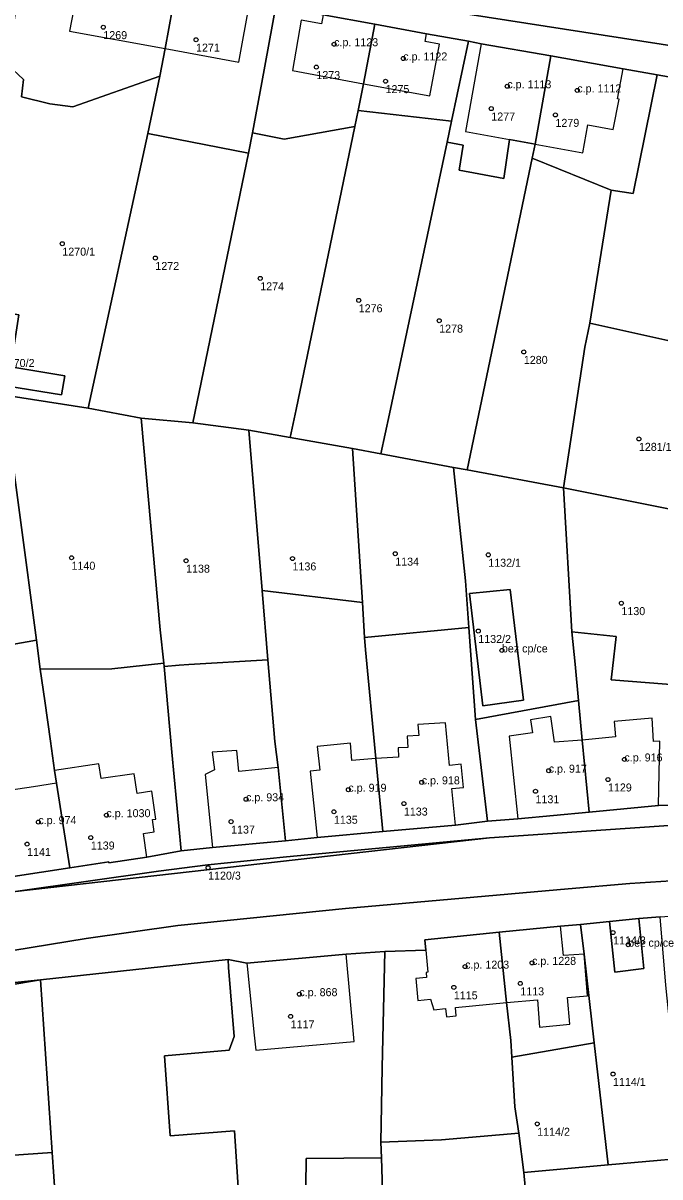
# Model space of a CAD drawing. Extents: x -878211 to -870363, y -1058464 to -1052522.
# Drawn here: x -875300.1 to -875220.6, y -1056399.9 to -1056255.7 of the extents above; entities that cross this region are included whole.
import ezdxf

# ---------------------------------------------------------------- set-up
doc = ezdxf.new("R2010")
doc.units = 0
for name, color, linetype in [('Vrstva 50', 7, 'Continuous'), ('Vrstva 51', 7, 'Continuous'), ('Vrstva 52', 7, 'Continuous')]:
    doc.layers.add(name, color=color, linetype=linetype)

msp = doc.modelspace()

# ---------------------------------------------------------------- linework, layer by layer
at = {"layer": 'Vrstva 50'}
for centre in [(-875290.1, -1056256.25994), (-875278.52, -1056257.82994), (-875261.27, -1056258.38994), (-875263.49, -1056261.24994), (-875252.64, -1056260.16994), (-875254.85, -1056263.00994), (-875239.64, -1056263.63994), (-875230.9, -1056264.15994), (-875241.64, -1056266.42994), (-875233.63, -1056267.21994), (-875295.22, -1056283.30994), (-875283.6, -1056285.09994), (-875270.5, -1056287.63994), (-875258.2, -1056290.37994), (-875248.15, -1056292.91994), (-875237.58, -1056296.82994), (-875223.21, -1056307.68994), (-875294.07, -1056322.53994), (-875279.76, -1056322.90994), (-875266.47, -1056322.62994), (-875253.64, -1056322.02994), (-875242.02, -1056322.16994), (-875225.39, -1056328.20994), (-875243.27, -1056331.68994), (-875240.32, -1056334.10994), (-875225.01, -1056347.72994), (-875234.47, -1056349.12994), (-875250.33, -1056350.58994), (-875227.07, -1056350.23994), (-875259.49, -1056351.50994), (-875236.12, -1056351.70994), (-875272.27, -1056352.69994), (-875252.56, -1056353.24994), (-875289.71, -1056354.68994), (-875261.3, -1056354.26994), (-875298.21, -1056355.55994), (-875274.14, -1056355.49994), (-875291.66, -1056357.48994), (-875299.62, -1056358.29994), (-875277.01, -1056361.24994), (-875226.43, -1056369.34994), (-875224.54, -1056370.86994), (-875244.91, -1056373.60994), (-875236.55, -1056373.13994), (-875246.32, -1056376.19994), (-875238.02, -1056375.70994), (-875265.61, -1056377.04994), (-875266.7, -1056379.82994), (-875226.44, -1056387.01994), (-875235.91, -1056393.24994)]:
    msp.add_circle(centre, 0.25, dxfattribs=at)
at = {"layer": 'Vrstva 51'}
for points in [[(-875076.87, -1056280.65), (-875298.24, -1056246.26), (-875300.2, -1056248.02), (-875292.88, -1056249.17), (-875281.01, -1056251.4), (-875271.78, -1056253.11), (-875268.54, -1056253.62), (-875262.65, -1056254.71), (-875256.18, -1056255.88), (-875249.73, -1056257.07), (-875244.49, -1056257.99), (-875242.9, -1056258.33), (-875234.19, -1056259.84), (-875225.15, -1056261.48), (-875220.93, -1056262.2), (-875206.4, -1056264.8), (-875202.57, -1056265.49), (-875194.86, -1056266.4), (-875180.06, -1056268.76), (-875171.07, -1056270.14), (-875165.93, -1056270.84), (-875154.56, -1056272.47), (-875143.8, -1056273.98), (-875134.93, -1056275.24)], [(-875300.2, -1056248.02), (-875298.24, -1056246.26), (-875076.87, -1056280.65)], [(-875215.78, -1056353.41), (-875220.75, -1056353.48), (-875229.41, -1056354.3), (-875238.33, -1056355.14), (-875242.12, -1056355.45), (-875246.12, -1056355.93), (-875255.2, -1056356.71), (-875263.4, -1056357.48), (-875267.34, -1056357.91), (-875276.47, -1056358.74), (-875280.38, -1056359.16), (-875284.65, -1056359.95), (-875289.41, -1056360.66), (-875289.43, -1056360.51), (-875294.27, -1056361.25), (-875301.34, -1056362.33)], [(-875409.01, -1056395.8), (-875400.76, -1056392.35), (-875383.29, -1056385.23), (-875375.34, -1056382.19), (-875367.42, -1056379.44), (-875352.88, -1056375.12), (-875344.63, -1056373.02), (-875337.67, -1056371.42), (-875325.65, -1056368.89), (-875301.06, -1056364.21), (-875283.21, -1056361.69), (-875277.03, -1056360.91), (-875267.21, -1056359.9), (-875241.87, -1056357.54), (-875215.85, -1056355.72), (-875209.72, -1056355.65), (-875201.3, -1056355.92), (-875193.92, -1056356.66), (-875178.63, -1056358.65), (-875156.63, -1056364.33), (-875140.69, -1056370.83), (-875124.79, -1056378.79)], [(-875178.63, -1056358.65), (-875193.92, -1056356.66), (-875215.85, -1056355.72), (-875241.87, -1056357.54), (-875301.06, -1056364.21), (-875325.65, -1056368.89), (-875333.52, -1056370.91), (-875336.44, -1056371.66), (-875357.27, -1056377.02), (-875390.07, -1056388.31), (-875408.68, -1056396.75)], [(-875306.02, -1056372.36), (-875292.24, -1056370.08), (-875280.78, -1056368.45), (-875259.86, -1056366.33), (-875232.06, -1056363.91), (-875224.33, -1056363.24), (-875217.87, -1056362.82), (-875212.3, -1056362.66), (-875202.09, -1056362.9), (-875195.78, -1056363.36), (-875185.82, -1056364.63), (-875172.58, -1056367.36), (-875160.72, -1056370.8), (-875152.9, -1056373.65), (-875148.44, -1056375.46), (-875129.04, -1056384.62)], [(-875129.04, -1056384.62), (-875148.44, -1056375.46), (-875152.9, -1056373.65), (-875160.72, -1056370.8), (-875172.58, -1056367.36), (-875185.82, -1056364.63), (-875195.78, -1056363.36), (-875202.09, -1056362.9), (-875212.3, -1056362.66), (-875217.87, -1056362.82), (-875224.33, -1056363.24), (-875232.06, -1056363.91), (-875259.86, -1056366.33), (-875280.78, -1056368.45), (-875292.24, -1056370.08), (-875306.02, -1056372.36)], [(-875326.1, -1056378.2), (-875297.94, -1056375.24), (-875274.52, -1056372.72), (-875272.16, -1056373.18), (-875259.77, -1056372.06), (-875254.93, -1056371.72), (-875249.82, -1056371.56), (-875249.94, -1056370.25), (-875240.65, -1056369.3), (-875232.98, -1056368.57), (-875230.49, -1056368.33), (-875226.86, -1056367.97), (-875223.22, -1056367.59), (-875220.56, -1056367.39), (-875213.23, -1056366.84), (-875208.05, -1056367.03), (-875205.91, -1056367.11), (-875194.18, -1056367.12), (-875186.95, -1056368.75), (-875169.32, -1056371.19), (-875152.82, -1056377.86), (-875148.79, -1056381.04), (-875132.07, -1056391.57)]]:
    msp.add_lwpolyline(points, dxfattribs=at)
for points in [[(-875296.77, -1056265.83), (-875293.89, -1056266.2), (-875283.04, -1056262.38), (-875282.38, -1056258.92), (-875281.01, -1056251.4), (-875292.88, -1056249.17), (-875300.2, -1056248.02), (-875302.02, -1056260.98), (-875300.08, -1056262.78), (-875300.32, -1056264.94)], [(-875271.98, -1056271.99), (-875271.46, -1056269.45), (-875270.29, -1056263.17), (-875268.54, -1056253.62), (-875271.78, -1056253.11), (-875281.01, -1056251.4), (-875282.38, -1056258.92), (-875283.04, -1056262.38), (-875284.55, -1056269.53)], [(-875262.65, -1056254.71), (-875268.54, -1056253.62), (-875270.29, -1056263.17), (-875271.46, -1056269.45), (-875267.49, -1056270.24), (-875258.69, -1056268.66), (-875258.28, -1056266.65), (-875257.59, -1056263.34), (-875256.18, -1056255.88)], [(-875246.61, -1056267.99), (-875244.49, -1056257.99), (-875249.73, -1056257.07), (-875256.18, -1056255.88), (-875257.59, -1056263.34), (-875258.28, -1056266.65)], [(-875239.38, -1056270.29), (-875236.18, -1056270.88), (-875234.19, -1056259.84), (-875242.9, -1056258.33), (-875244.49, -1056257.99), (-875246.61, -1056267.99), (-875247.16, -1056270.61), (-875245.15, -1056270.99), (-875245.66, -1056274.14), (-875240.07, -1056275.18)], [(-875302.13, -1056302.26), (-875291.97, -1056303.86), (-875284.55, -1056269.53), (-875283.04, -1056262.38), (-875293.89, -1056266.2), (-875296.77, -1056265.83), (-875300.32, -1056264.94), (-875300.08, -1056262.78), (-875302.02, -1056260.98), (-875305.37, -1056291.35), (-875300.65, -1056292.17), (-875301.66, -1056298.67), (-875294.92, -1056299.81), (-875295.32, -1056302.2), (-875302.04, -1056301.09), (-875302.18, -1056301.93), (-875302.08, -1056301.96)], [(-875226.69, -1056276.6), (-875223.93, -1056277.04), (-875220.93, -1056262.2), (-875225.15, -1056261.48), (-875234.19, -1056259.84), (-875236.18, -1056270.88), (-875236.55, -1056272.64)], [(-875209.27, -1056297.99), (-875205.22, -1056284.84), (-875204.02, -1056281.27), (-875208.66, -1056278.87), (-875214.07, -1056277.19), (-875213.03, -1056273.73), (-875207.97, -1056275.25), (-875206.4, -1056264.8), (-875220.93, -1056262.2), (-875223.93, -1056277.04), (-875226.69, -1056276.6), (-875229.33, -1056293.22), (-875218.47, -1056295.66)], [(-875247.16, -1056270.61), (-875246.61, -1056267.99), (-875258.28, -1056266.65), (-875258.69, -1056268.66), (-875266.03, -1056304.03), (-875266.76, -1056307.53), (-875258.99, -1056308.9), (-875255.42, -1056309.56), (-875254.36, -1056304.55)], [(-875271.98, -1056271.99), (-875284.55, -1056269.53), (-875291.97, -1056303.86), (-875285.37, -1056305.08), (-875278.92, -1056305.66)], [(-875266.03, -1056304.03), (-875258.69, -1056268.66), (-875267.49, -1056270.24), (-875271.46, -1056269.45), (-875271.98, -1056271.99), (-875278.92, -1056305.66), (-875271.93, -1056306.61), (-875266.76, -1056307.53)], [(-875244.64, -1056311.57), (-875236.55, -1056272.64), (-875236.18, -1056270.88), (-875239.38, -1056270.29), (-875240.07, -1056275.18), (-875245.66, -1056274.14), (-875245.15, -1056270.99), (-875247.16, -1056270.61), (-875254.36, -1056304.55), (-875255.42, -1056309.56), (-875246.36, -1056311.27)], [(-875226.69, -1056276.6), (-875236.55, -1056272.64), (-875244.64, -1056311.57), (-875232.61, -1056313.8), (-875229.96, -1056296.23), (-875229.33, -1056293.22)], [(-875306.51, -1056301.69), (-875302.54, -1056302.2), (-875302.13, -1056302.26), (-875302.08, -1056301.96), (-875302.18, -1056301.93), (-875302.04, -1056301.09), (-875295.32, -1056302.2), (-875294.92, -1056299.81), (-875301.66, -1056298.67), (-875300.65, -1056292.17), (-875305.37, -1056291.35)], [(-875184.93, -1056304.16), (-875196.77, -1056301.13), (-875198.04, -1056300.81), (-875209.27, -1056297.99), (-875218.47, -1056295.66), (-875229.33, -1056293.22), (-875229.96, -1056296.23), (-875232.61, -1056313.8), (-875214.5, -1056317.42), (-875209.11, -1056318.77), (-875191.55, -1056323.16), (-875186.69, -1056324.41), (-875187.15, -1056319.92)], [(-875298.43, -1056332.82), (-875302.54, -1056302.2), (-875306.51, -1056301.69), (-875310.44, -1056301.13), (-875305.73, -1056334.13)], [(-875302.13, -1056302.26), (-875302.54, -1056302.2), (-875298.43, -1056332.82), (-875297.97, -1056336.46), (-875289.05, -1056336.42), (-875282.56, -1056335.7), (-875282.98, -1056331.54), (-875285.37, -1056305.08), (-875291.97, -1056303.86)], [(-875282.98, -1056331.54), (-875282.56, -1056335.7), (-875282.51, -1056336.12), (-875280.63, -1056335.96), (-875279.43, -1056335.86), (-875269.54, -1056335.3), (-875270.26, -1056326.61), (-875271.93, -1056306.61), (-875278.92, -1056305.66), (-875285.37, -1056305.08)], [(-875270.26, -1056326.61), (-875257.74, -1056328.14), (-875258.99, -1056308.9), (-875266.76, -1056307.53), (-875271.93, -1056306.61)], [(-875257.74, -1056328.14), (-875257.46, -1056332.48), (-875244.45, -1056331.23), (-875244.87, -1056325.4), (-875246.36, -1056311.27), (-875255.42, -1056309.56), (-875258.99, -1056308.9)], [(-875244.64, -1056311.57), (-875246.36, -1056311.27), (-875244.87, -1056325.4), (-875244.45, -1056331.23), (-875243.63, -1056342.74), (-875230.75, -1056340.36), (-875231.16, -1056335.82), (-875231.57, -1056331.78), (-875232.61, -1056313.8)], [(-875215.01, -1056327.24), (-875214.5, -1056317.42), (-875232.61, -1056313.8), (-875231.57, -1056331.78), (-875226.06, -1056332.37), (-875226.49, -1056336.38), (-875226.66, -1056337.79), (-875215.5, -1056338.65)], [(-875263.4, -1056357.48), (-875255.2, -1056356.71), (-875256.05, -1056347.62), (-875257.36, -1056334.03), (-875257.46, -1056332.48), (-875257.74, -1056328.14), (-875270.26, -1056326.61), (-875269.54, -1056335.3), (-875268.67, -1056345.49), (-875268.26, -1056348.74), (-875267.34, -1056357.91)], [(-875242.68, -1056341.01), (-875237.6, -1056340.34), (-875239.28, -1056326.49), (-875244.38, -1056326.99)], [(-875242.68, -1056341.01), (-875244.38, -1056326.99), (-875239.28, -1056326.49), (-875237.6, -1056340.34)], [(-875255.2, -1056356.71), (-875246.12, -1056355.93), (-875242.12, -1056355.45), (-875243.63, -1056342.74), (-875244.45, -1056331.23), (-875257.46, -1056332.48), (-875257.36, -1056334.03), (-875256.05, -1056347.62)], [(-875301.34, -1056362.33), (-875294.27, -1056361.25), (-875295.94, -1056350.67), (-875296.19, -1056349.09), (-875296.7, -1056345.43), (-875297.41, -1056340.42), (-875297.97, -1056336.46), (-875298.43, -1056332.82), (-875305.73, -1056334.13), (-875305.58, -1056335.18), (-875305.47, -1056335.92), (-875304.7, -1056340.96), (-875303.05, -1056351.78)], [(-875220.75, -1056353.48), (-875215.78, -1056353.41), (-875215.5, -1056338.65), (-875226.66, -1056337.79), (-875226.49, -1056336.38), (-875226.06, -1056332.37), (-875231.57, -1056331.78), (-875231.16, -1056335.82), (-875230.75, -1056340.36), (-875230.31, -1056345.3), (-875229.41, -1056354.3)], [(-875297.97, -1056336.46), (-875297.41, -1056340.42), (-875296.7, -1056345.43), (-875296.19, -1056349.09), (-875295.94, -1056350.67), (-875294.27, -1056361.25), (-875289.43, -1056360.51), (-875289.41, -1056360.66), (-875284.65, -1056359.95), (-875280.38, -1056359.16), (-875281.53, -1056346.82), (-875282.51, -1056336.12), (-875282.56, -1056335.7), (-875289.05, -1056336.42)], [(-875280.38, -1056359.16), (-875276.47, -1056358.74), (-875267.34, -1056357.91), (-875268.26, -1056348.74), (-875268.67, -1056345.49), (-875269.54, -1056335.3), (-875279.43, -1056335.86), (-875280.63, -1056335.96), (-875282.51, -1056336.12), (-875281.53, -1056346.82)], [(-875242.12, -1056355.45), (-875238.33, -1056355.14), (-875229.41, -1056354.3), (-875230.31, -1056345.3), (-875230.75, -1056340.36), (-875243.63, -1056342.74)], [(-875301.06, -1056364.21), (-875241.87, -1056357.54), (-875267.21, -1056359.9), (-875277.03, -1056360.91), (-875283.21, -1056361.69)], [(-875218.82, -1056386.07), (-875219.86, -1056375.93), (-875220.56, -1056367.39), (-875223.22, -1056367.59), (-875222.58, -1056373.85), (-875226.22, -1056374.28), (-875226.86, -1056367.97), (-875230.49, -1056368.33), (-875230.06, -1056372.07), (-875228.79, -1056383.11), (-875227.04, -1056398.38), (-875217.64, -1056397.55)], [(-875226.86, -1056367.97), (-875226.22, -1056374.28), (-875222.58, -1056373.85), (-875223.22, -1056367.59)], [(-875200.57, -1056396.01), (-875217.64, -1056397.55), (-875227.04, -1056398.38), (-875237.58, -1056399.31), (-875235.99, -1056416.34), (-875254.11, -1056418.23), (-875254.73, -1056418.15), (-875247.86, -1056467.52), (-875278.14, -1056485.01), (-875275.46, -1056496.62), (-875270.88, -1056517.13), (-875266.18, -1056516.99), (-875187.17, -1056501.5), (-875197.07, -1056487.59), (-875170.85, -1056444.56), (-875168.16, -1056440.42), (-875162.37, -1056427.89), (-875132.07, -1056391.57), (-875148.79, -1056381.04), (-875152.82, -1056377.86), (-875169.32, -1056371.19), (-875186.95, -1056368.75), (-875185.58, -1056394.58)], [(-875230.06, -1056372.07), (-875230.49, -1056368.33), (-875232.98, -1056368.57), (-875240.65, -1056369.3), (-875239.75, -1056378.09), (-875239.19, -1056382.85), (-875239.07, -1056384.9), (-875228.79, -1056383.11)], [(-875249.94, -1056370.25), (-875249.82, -1056371.56), (-875254.93, -1056371.72), (-875255.27, -1056386.2), (-875255.37, -1056391), (-875255.43, -1056395.53), (-875247.88, -1056395.25), (-875238.21, -1056394.43), (-875238.71, -1056391.13), (-875239.07, -1056384.9), (-875239.19, -1056382.85), (-875239.75, -1056378.09), (-875240.65, -1056369.3)], [(-875272.16, -1056373.18), (-875274.52, -1056372.72), (-875274.48, -1056373.73), (-875273.77, -1056382.32), (-875274.36, -1056384.05), (-875282.44, -1056384.73), (-875281.75, -1056394.73), (-875273.73, -1056394.11), (-875273.11, -1056403.73), (-875264.81, -1056401.05), (-875264.75, -1056397.58), (-875255.37, -1056397.51), (-875255.43, -1056395.53), (-875255.37, -1056391), (-875255.27, -1056386.2), (-875254.93, -1056371.72), (-875259.77, -1056372.06)], [(-875297.94, -1056375.24), (-875296.47, -1056396.84), (-875295.85, -1056405.83), (-875294.84, -1056413.39), (-875292.37, -1056431.96), (-875291.77, -1056434.18), (-875286.31, -1056454.45), (-875279.8, -1056478.61), (-875278.14, -1056485.01), (-875247.86, -1056467.52), (-875254.73, -1056418.15), (-875255.37, -1056397.51), (-875264.75, -1056397.58), (-875264.81, -1056401.05), (-875273.11, -1056403.73), (-875273.73, -1056394.11), (-875281.75, -1056394.73), (-875282.44, -1056384.73), (-875274.36, -1056384.05), (-875273.77, -1056382.32), (-875274.48, -1056373.73), (-875274.52, -1056372.72)], [(-875326.1, -1056378.2), (-875325.97, -1056379.15), (-875324.63, -1056386.54), (-875324.06, -1056391.07), (-875323.25, -1056392.41), (-875321.87, -1056392.75), (-875321.37, -1056392.77), (-875321.58, -1056386.56), (-875322.73, -1056380.24), (-875317.77, -1056378.59), (-875297.94, -1056375.24)], [(-875296.47, -1056396.84), (-875297.94, -1056375.24), (-875317.77, -1056378.59), (-875322.73, -1056380.24), (-875321.58, -1056386.56), (-875321.37, -1056392.77), (-875322.15, -1056398.63)], [(-875238.21, -1056394.43), (-875237.58, -1056399.31), (-875227.04, -1056398.38), (-875228.79, -1056383.11), (-875239.07, -1056384.9), (-875238.71, -1056391.13)], [(-875255.37, -1056397.51), (-875254.73, -1056418.15), (-875254.11, -1056418.23), (-875235.99, -1056416.34), (-875237.58, -1056399.31), (-875238.21, -1056394.43), (-875247.88, -1056395.25), (-875255.43, -1056395.53)], [(-875294.84, -1056413.39), (-875295.85, -1056405.83), (-875296.47, -1056396.84), (-875322.15, -1056398.63), (-875323.47, -1056402.06), (-875324.32, -1056403.89), (-875327.7, -1056411.12), (-875330.72, -1056421.11)]]:
    msp.add_lwpolyline(points, close=True, dxfattribs=at)
at = {"layer": 'Vrstva 52'}
for points in [[(-875294.32, -1056256.77), (-875282.38, -1056258.92), (-875281.01, -1056251.4), (-875292.88, -1056249.17)], [(-875281.01, -1056251.4), (-875282.38, -1056258.92), (-875273.19, -1056260.62), (-875271.78, -1056253.11)], [(-875265.38, -1056255.4), (-875266.47, -1056261.69), (-875257.59, -1056263.34), (-875256.18, -1056255.88), (-875262.65, -1056254.71), (-875262.84, -1056255.83)], [(-875256.18, -1056255.88), (-875257.59, -1056263.34), (-875249.32, -1056264.83), (-875248.12, -1056258.37), (-875249.9, -1056258.06), (-875249.73, -1056257.07)], [(-875242.9, -1056258.33), (-875244.87, -1056269.27), (-875239.38, -1056270.29), (-875236.18, -1056270.88), (-875234.19, -1056259.84)], [(-875229.59, -1056268.47), (-875226.44, -1056269.06), (-875225.65, -1056265.25), (-875225.89, -1056265.2), (-875225.15, -1056261.48), (-875234.19, -1056259.84), (-875236.18, -1056270.88), (-875230.19, -1056271.94)], [(-875305.37, -1056291.35), (-875306.43, -1056291.16), (-875307.75, -1056299.3), (-875306.51, -1056301.69), (-875302.54, -1056302.2), (-875302.13, -1056302.26), (-875302.08, -1056301.96), (-875302.18, -1056301.93), (-875302.04, -1056301.09), (-875295.32, -1056302.2), (-875294.92, -1056299.81), (-875301.66, -1056298.67), (-875300.65, -1056292.17)], [(-875244.38, -1056326.99), (-875242.68, -1056341.01), (-875237.6, -1056340.34), (-875239.28, -1056326.49)], [(-875250.8, -1056343.35), (-875250.71, -1056344.74), (-875252.15, -1056344.83), (-875252.06, -1056346.22), (-875253.28, -1056346.29), (-875253.22, -1056347.46), (-875256.05, -1056347.62), (-875255.2, -1056356.71), (-875246.12, -1056355.93), (-875246.57, -1056351.37), (-875245.13, -1056351.23), (-875245.41, -1056348.33), (-875246.86, -1056348.47), (-875247.38, -1056343.15)], [(-875238.33, -1056355.14), (-875229.41, -1056354.3), (-875230.31, -1056345.3), (-875233.73, -1056345.57), (-875234.2, -1056342.36), (-875236.73, -1056342.79), (-875236.5, -1056344.4), (-875239.4, -1056344.83)], [(-875226.28, -1056342.98), (-875226.13, -1056344.91), (-875230.31, -1056345.3), (-875229.41, -1056354.3), (-875220.75, -1056353.48), (-875220.6, -1056345.46), (-875221.4, -1056345.5), (-875221.55, -1056342.59)], [(-875263.06, -1056349.06), (-875264.25, -1056349.19), (-875263.4, -1056357.48), (-875255.2, -1056356.71), (-875256.05, -1056347.62), (-875259.04, -1056347.88), (-875259.23, -1056345.69), (-875263.38, -1056346.12)], [(-875276.22, -1056349.04), (-875277.38, -1056349.59), (-875276.47, -1056358.74), (-875267.34, -1056357.91), (-875268.26, -1056348.74), (-875273.16, -1056349.22), (-875273.42, -1056346.62), (-875276.5, -1056346.82)], [(-875290.65, -1056348.27), (-875296.19, -1056349.09), (-875295.94, -1056350.67), (-875294.27, -1056361.25), (-875289.43, -1056360.51), (-875289.41, -1056360.66), (-875284.65, -1056359.95), (-875285.1, -1056356.99), (-875283.76, -1056356.76), (-875283.96, -1056355.23), (-875283.56, -1056355.19), (-875284.03, -1056351.67), (-875285.87, -1056351.97), (-875286.23, -1056349.52), (-875290.37, -1056350.09)], [(-875298.81, -1056351.15), (-875303.05, -1056351.78), (-875301.34, -1056362.33), (-875294.27, -1056361.25), (-875295.94, -1056350.67)], [(-875223.22, -1056367.59), (-875226.86, -1056367.97), (-875226.22, -1056374.28), (-875222.58, -1056373.85)], [(-875232.98, -1056368.57), (-875240.65, -1056369.3), (-875239.75, -1056378.09), (-875235.87, -1056377.77), (-875235.61, -1056381.19), (-875231.83, -1056380.78), (-875232.14, -1056377.47), (-875229.61, -1056377.26), (-875230.06, -1056372.07), (-875232.64, -1056372.22)], [(-875249.94, -1056370.25), (-875249.82, -1056371.56), (-875249.56, -1056374.3), (-875249.77, -1056374.34), (-875249.72, -1056374.95), (-875251.06, -1056375.07), (-875250.8, -1056377.84), (-875249.25, -1056377.69), (-875248.82, -1056378.99), (-875247.34, -1056378.84), (-875247.24, -1056379.87), (-875246.03, -1056379.75), (-875246.13, -1056378.72), (-875239.75, -1056378.09), (-875240.65, -1056369.3)], [(-875272.16, -1056373.18), (-875272.13, -1056373.54), (-875271.25, -1056382.16), (-875271.06, -1056384.06), (-875258.78, -1056382.95), (-875259.77, -1056372.06)]]:
    msp.add_lwpolyline(points, close=True, dxfattribs=at)

# ---------------------------------------------------------------- texts
at = {"layer": 'Vrstva 50'}
for s, p in [('1269', (-875290.1, -1056257.749)), ('c.p. 1123', (-875261.27, -1056258.639)), ('1271', (-875278.52, -1056259.319)), ('c.p. 1122', (-875252.64, -1056260.419)), ('1273', (-875263.49, -1056262.739)), ('1275', (-875254.85, -1056264.499)), ('c.p. 1113', (-875239.64, -1056263.889)), ('c.p. 1112', (-875230.9, -1056264.409)), ('1277', (-875241.64, -1056267.919)), ('1279', (-875233.63, -1056268.709)), ('1270/1', (-875295.22, -1056284.799)), ('1272', (-875283.6, -1056286.589)), ('1274', (-875270.5, -1056289.129)), ('1276', (-875258.2, -1056291.869)), ('1278', (-875248.15, -1056294.409)), ('1270/2', (-875302.78, -1056298.709)), ('1280', (-875237.58, -1056298.319)), ('1281/1', (-875223.21, -1056309.179)), ('1134', (-875253.64, -1056323.519)), ('1132/1', (-875242.02, -1056323.659)), ('1140', (-875294.07, -1056324.029)), ('1138', (-875279.76, -1056324.399)), ('1136', (-875266.47, -1056324.119)), ('1130', (-875225.39, -1056329.699)), ('1132/2', (-875243.27, -1056333.179)), ('bez cp/ce', (-875240.32, -1056334.36)), ('c.p. 916', (-875225.01, -1056347.98)), ('c.p. 917', (-875234.47, -1056349.379)), ('c.p. 918', (-875250.33, -1056350.84)), ('c.p. 919', (-875259.49, -1056351.76)), ('1129', (-875227.07, -1056351.729)), ('c.p. 934', (-875272.27, -1056352.95)), ('1131', (-875236.12, -1056353.199)), ('c.p. 1030', (-875289.71, -1056354.94)), ('1133', (-875252.56, -1056354.739)), ('c.p. 974', (-875298.21, -1056355.81)), ('1137', (-875274.14, -1056356.989)), ('1135', (-875261.3, -1056355.759)), ('1141', (-875299.62, -1056359.789)), ('1139', (-875291.66, -1056358.979)), ('1120/3', (-875277.01, -1056362.739)), ('1114/3', (-875226.43, -1056370.839)), ('bez cp/ce', (-875224.54, -1056371.12)), ('c.p. 1203', (-875244.91, -1056373.86)), ('c.p. 1228', (-875236.55, -1056373.389)), ('c.p. 868', (-875265.61, -1056377.3)), ('1113', (-875238.02, -1056377.199)), ('1115', (-875246.32, -1056377.689)), ('1117', (-875266.7, -1056381.319)), ('1114/1', (-875226.44, -1056388.509)), ('1114/2', (-875235.91, -1056394.739))]:
    msp.add_text(s, height=0.999996, dxfattribs=at).set_placement(p)

doc.saveas('drawing.dxf')
